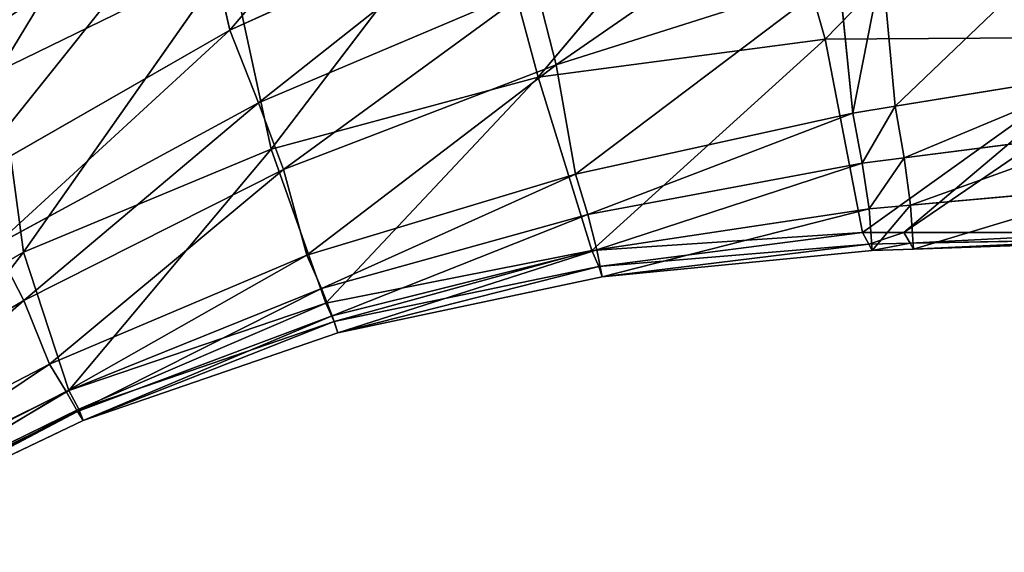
# Model space of a CAD drawing. Extents: x 0 to 21.4, y 0 to 18.7.
# Tile 351 of 482: x 12.903 to 13.401, y 11.146 to 11.416. Entities that reach past the tile are written whole.
import ezdxf

# ---------------------------------------------------------------- set-up
doc = ezdxf.new("R2010")
doc.units = 0
doc.header["$LTSCALE"] = 2.54
doc.layers.get('0').update_dxf_attribs({"color": 13, "linetype": 'CONTINUOUS'})

# ---------------------------------------------------------------- blocks, each defined once
blk = doc.blocks.new('GRUPUJ_36')
at = {"color": 0}
for p, q in [((3.97863, 11.6424, 2.63889), (4.07612, 11.5, 2.87455)), ((3.97863, 11.6424, 2.63889), (4.07612, 11.5, 2.87455)), ((3.97714, 11.61692, 2.64011), (4.07612, 11.47905, 2.87455)), ((3.97811, 11.46019, 2.64551), (3.97714, 11.61692, 2.64011)), ((3.97714, 11.61692, 2.64011), (4.07612, 11.47905, 2.87455)), ((3.97811, 11.46019, 2.64551), (3.97714, 11.61692, 2.64011)), ((4.03826, 11.50005, 3.44858), (4.0242, 11.60888, 3.46699)), ((4.03826, 11.50005, 3.44858), (4.0242, 11.60888, 3.46699)), ((4.06225, 11.50336, 3.32644), (4.05249, 11.61126, 3.34352)), ((4.06225, 11.50336, 3.32644), (4.05249, 11.61126, 3.34352)), ((4.0815, 11.50317, 3.0025), (4.07941, 11.61032, 3.00461)), ((4.0815, 11.50317, 3.0025), (4.07941, 11.61032, 3.00461)), ((4.08446, 11.50487, 3.13052), (4.08071, 11.61195, 3.13472)), ((4.08446, 11.50487, 3.13052), (4.08071, 11.61195, 3.13472)), ((4.01216, 11.49557, 3.57041), (3.99417, 11.60558, 3.59021)), ((4.01216, 11.49557, 3.57041), (3.99417, 11.60558, 3.59021)), ((4.07612, 11.5, 2.87455), (4.07612, 11.60748, 2.87455)), ((4.07612, 11.5, 2.87455), (4.07612, 11.60748, 2.87455)), ((3.85067, 11.58425, 2.42007), (3.97811, 11.46019, 2.64551)), ((3.85067, 11.58425, 2.42007), (3.97811, 11.46019, 2.64551)), ((4.06225, 11.50336, 3.32644), (4.08446, 11.50487, 3.13052)), ((4.06225, 11.50336, 3.32644), (4.08446, 11.50487, 3.13052)), ((4.08446, 11.50487, 3.13052), (4.0815, 11.50317, 3.0025)), ((4.08446, 11.50487, 3.13052), (4.0815, 11.50317, 3.0025)), ((4.08519, 11.48398, 3.1297), (4.08446, 11.50487, 3.13052)), ((4.08519, 11.48398, 3.1297), (4.08446, 11.50487, 3.13052)), ((4.01216, 11.49557, 3.57041), (4.03826, 11.50005, 3.44858)), ((4.01216, 11.49557, 3.57041), (4.03826, 11.50005, 3.44858)), ((4.03826, 11.50005, 3.44858), (4.06225, 11.50336, 3.32644)), ((4.03826, 11.50005, 3.44858), (4.06225, 11.50336, 3.32644)), ((4.04101, 11.47881, 3.44498), (4.03826, 11.50005, 3.44858)), ((4.04101, 11.47881, 3.44498), (4.03826, 11.50005, 3.44858)), ((4.06415, 11.4823, 3.32311), (4.06225, 11.50336, 3.32644)), ((4.06415, 11.4823, 3.32311), (4.06225, 11.50336, 3.32644)), ((4.0815, 11.50317, 3.0025), (4.07612, 11.5, 2.87455)), ((4.0815, 11.50317, 3.0025), (4.07612, 11.5, 2.87455)), ((4.07612, 11.47905, 2.87455), (4.07612, 11.5, 2.87455)), ((4.07612, 11.47905, 2.87455), (4.07612, 11.5, 2.87455)), ((4.0819, 11.48228, 3.00209), (4.0815, 11.50317, 3.0025)), ((4.0819, 11.48228, 3.00209), (4.0815, 11.50317, 3.0025)), ((3.94014, 11.48896, 3.74688), (4.01216, 11.49557, 3.57041)), ((3.94014, 11.48896, 3.74688), (4.01216, 11.49557, 3.57041)), ((4.01567, 11.4741, 3.56655), (4.01216, 11.49557, 3.57041)), ((4.01567, 11.4741, 3.56655), (4.01216, 11.49557, 3.57041)), ((4.04101, 11.47881, 3.44498), (4.06415, 11.4823, 3.32311)), ((4.04101, 11.47881, 3.44498), (4.06415, 11.4823, 3.32311)), ((4.06415, 11.4823, 3.32311), (4.08519, 11.48398, 3.1297)), ((4.06415, 11.4823, 3.32311), (4.08519, 11.48398, 3.1297)), ((4.08475, 11.34462, 3.30106), (4.06415, 11.4823, 3.32311)), ((4.08475, 11.34462, 3.30106), (4.06415, 11.4823, 3.32311)), ((4.0819, 11.48228, 3.00209), (4.07612, 11.47905, 2.87455)), ((4.0819, 11.48228, 3.00209), (4.07612, 11.47905, 2.87455)), ((4.08519, 11.48398, 3.1297), (4.0819, 11.48228, 3.00209)), ((4.08519, 11.48398, 3.1297), (4.0819, 11.48228, 3.00209)), ((4.09326, 11.34565, 2.99937), (4.0819, 11.48228, 3.00209)), ((4.09326, 11.34565, 2.99937), (4.0819, 11.48228, 3.00209)), ((4.09844, 11.34733, 3.12429), (4.08519, 11.48398, 3.1297)), ((4.09844, 11.34733, 3.12429), (4.08519, 11.48398, 3.1297)), ((3.97811, 11.46019, 2.64551), (4.07612, 11.47905, 2.87455)), ((3.97811, 11.46019, 2.64551), (4.07612, 11.47905, 2.87455)), ((4.01567, 11.4741, 3.56655), (4.04101, 11.47881, 3.44498)), ((4.01567, 11.4741, 3.56655), (4.04101, 11.47881, 3.44498)), ((4.06697, 11.33998, 3.4212), (4.04101, 11.47881, 3.44498)), ((4.06697, 11.33998, 3.4212), (4.04101, 11.47881, 3.44498)), ((4.0851, 11.34208, 2.87455), (4.07612, 11.47905, 2.87455)), ((4.0851, 11.34208, 2.87455), (4.07612, 11.47905, 2.87455)), ((3.94586, 11.46703, 3.74096), (4.01567, 11.4741, 3.56655)), ((3.94586, 11.46703, 3.74096), (4.01567, 11.4741, 3.56655)), ((4.04652, 11.33376, 3.54097), (4.01567, 11.4741, 3.56655)), ((4.04652, 11.33376, 3.54097), (4.01567, 11.4741, 3.56655)), ((3.9911, 11.32402, 3.70181), (3.94586, 11.46703, 3.74096)), ((3.9911, 11.32402, 3.70181), (3.94586, 11.46703, 3.74096)), ((3.97811, 11.46019, 2.64551), (4.0851, 11.34208, 2.87455)), ((3.9975, 11.31489, 2.64845), (3.97811, 11.46019, 2.64551)), ((3.97811, 11.46019, 2.64551), (4.0851, 11.34208, 2.87455)), ((3.9975, 11.31489, 2.64845), (3.97811, 11.46019, 2.64551)), ((3.86376, 11.42744, 2.42563), (3.9975, 11.31489, 2.64845)), ((3.86376, 11.42744, 2.42563), (3.9975, 11.31489, 2.64845)), ((4.08475, 11.34462, 3.30106), (4.09844, 11.34733, 3.12429)), ((4.08475, 11.34462, 3.30106), (4.09844, 11.34733, 3.12429)), ((4.09326, 11.34565, 2.99937), (4.0851, 11.34208, 2.87455)), ((4.09326, 11.34565, 2.99937), (4.0851, 11.34208, 2.87455)), ((4.09844, 11.34733, 3.12429), (4.09326, 11.34565, 2.99937)), ((4.09844, 11.34733, 3.12429), (4.09326, 11.34565, 2.99937)), ((4.12106, 11.2117, 2.99666), (4.09326, 11.34565, 2.99937)), ((4.12106, 11.2117, 2.99666), (4.09326, 11.34565, 2.99937)), ((4.1268, 11.2136, 3.11893), (4.09844, 11.34733, 3.12429)), ((4.1268, 11.2136, 3.11893), (4.09844, 11.34733, 3.12429)), ((4.04652, 11.33376, 3.54097), (4.06697, 11.33998, 3.4212)), ((4.04652, 11.33376, 3.54097), (4.06697, 11.33998, 3.4212)), ((4.06697, 11.33998, 3.4212), (4.08475, 11.34462, 3.30106)), ((4.06697, 11.33998, 3.4212), (4.08475, 11.34462, 3.30106)), ((4.1044, 11.20525, 3.39804), (4.06697, 11.33998, 3.4212)), ((4.1044, 11.20525, 3.39804), (4.06697, 11.33998, 3.4212)), ((4.11815, 11.21062, 3.27945), (4.08475, 11.34462, 3.30106)), ((4.11815, 11.21062, 3.27945), (4.08475, 11.34462, 3.30106)), ((4.11188, 11.20745, 2.87455), (4.0851, 11.34208, 2.87455)), ((4.11188, 11.20745, 2.87455), (4.0851, 11.34208, 2.87455)), ((3.9911, 11.32402, 3.70181), (4.04652, 11.33376, 3.54097)), ((3.9911, 11.32402, 3.70181), (4.04652, 11.33376, 3.54097)), ((4.0875, 11.19782, 3.51619), (4.04652, 11.33376, 3.54097)), ((4.0875, 11.19782, 3.51619), (4.04652, 11.33376, 3.54097)), ((3.95093, 11.31368, 3.81125), (3.9911, 11.32402, 3.70181)), ((3.95093, 11.31368, 3.81125), (3.9911, 11.32402, 3.70181)), ((4.04409, 11.18601, 3.6642), (3.9911, 11.32402, 3.70181)), ((4.04409, 11.18601, 3.6642), (3.9911, 11.32402, 3.70181)), ((3.9975, 11.31489, 2.64845), (4.11188, 11.20745, 2.87455)), ((4.03389, 11.17985, 2.64988), (3.9975, 11.31489, 2.64845)), ((3.9975, 11.31489, 2.64845), (4.11188, 11.20745, 2.87455)), ((4.03389, 11.17985, 2.64988), (3.9975, 11.31489, 2.64845)), ((4.01033, 11.17337, 3.77415), (3.95093, 11.31368, 3.81125)), ((4.01033, 11.17337, 3.77415), (3.95093, 11.31368, 3.81125)), ((3.97371, 11.15895, 3.88308), (3.90842, 11.30207, 3.91986)), ((3.97371, 11.15895, 3.88308), (3.90842, 11.30207, 3.91986)), ((3.89317, 11.28686, 2.42844), (4.03389, 11.17985, 2.64988)), ((3.89317, 11.28686, 2.42844), (4.03389, 11.17985, 2.64988)), ((4.1044, 11.20525, 3.39804), (4.11815, 11.21062, 3.27945)), ((4.1044, 11.20525, 3.39804), (4.11815, 11.21062, 3.27945)), ((4.12106, 11.2117, 2.99666), (4.11188, 11.20745, 2.87455)), ((4.12106, 11.2117, 2.99666), (4.11188, 11.20745, 2.87455)), ((4.11815, 11.21062, 3.27945), (4.1268, 11.2136, 3.11893)), ((4.11815, 11.21062, 3.27945), (4.1268, 11.2136, 3.11893)), ((4.16671, 11.08175, 3.25816), (4.11815, 11.21062, 3.27945)), ((4.16671, 11.08175, 3.25816), (4.11815, 11.21062, 3.27945)), ((4.1268, 11.2136, 3.11893), (4.12106, 11.2117, 2.99666)), ((4.1268, 11.2136, 3.11893), (4.12106, 11.2117, 2.99666)), ((4.16555, 11.08246, 2.99399), (4.12106, 11.2117, 2.99666)), ((4.16555, 11.08246, 2.99399), (4.12106, 11.2117, 2.99666)), ((4.17125, 11.08457, 3.11364), (4.1268, 11.2136, 3.11893)), ((4.17125, 11.08457, 3.11364), (4.1268, 11.2136, 3.11893)), ((4.0875, 11.19782, 3.51619), (4.1044, 11.20525, 3.39804)), ((4.0875, 11.19782, 3.51619), (4.1044, 11.20525, 3.39804)), ((4.15648, 11.07599, 3.37524), (4.1044, 11.20525, 3.39804)), ((4.15648, 11.07599, 3.37524), (4.1044, 11.20525, 3.39804)), ((4.156, 11.07747, 2.87455), (4.11188, 11.20745, 2.87455)), ((4.156, 11.07747, 2.87455), (4.11188, 11.20745, 2.87455)), ((4.04409, 11.18601, 3.6642), (4.0875, 11.19782, 3.51619)), ((4.04409, 11.18601, 3.6642), (4.0875, 11.19782, 3.51619)), ((4.14263, 11.06758, 3.49182), (4.0875, 11.19782, 3.51619)), ((4.14263, 11.06758, 3.49182), (4.0875, 11.19782, 3.51619)), ((4.01033, 11.17337, 3.77415), (4.04409, 11.18601, 3.6642)), ((4.01033, 11.17337, 3.77415), (4.04409, 11.18601, 3.6642)), ((4.1105, 11.05463, 3.62733), (4.04409, 11.18601, 3.6642)), ((4.1105, 11.05463, 3.62733), (4.04409, 11.18601, 3.6642)), ((4.03389, 11.17985, 2.64988), (4.156, 11.07747, 2.87455)), ((4.08597, 11.05449, 2.65042), (4.03389, 11.17985, 2.64988)), ((4.08597, 11.05449, 2.65042), (4.03389, 11.17985, 2.64988)), ((4.03389, 11.17985, 2.64988), (4.156, 11.07747, 2.87455)), ((3.97371, 11.15895, 3.88308), (4.01033, 11.17337, 3.77415)), ((3.97371, 11.15895, 3.88308), (4.01033, 11.17337, 3.77415)), ((4.08262, 11.04005, 3.73779), (4.01033, 11.17337, 3.77415)), ((4.08262, 11.04005, 3.73779), (4.01033, 11.17337, 3.77415)), ((3.90213, 11.14249, 4.01159), (3.97371, 11.15895, 3.88308)), ((3.90213, 11.14249, 4.01159), (3.97371, 11.15895, 3.88308)), ((3.93713, 11.15893, 2.42961), (4.08597, 11.05449, 2.65042)), ((3.99417, 11.04202, 2.42985), (3.93713, 11.15893, 2.42961)), ((3.93713, 11.15893, 2.42961), (4.08597, 11.05449, 2.65042)), ((3.99417, 11.04202, 2.42985), (3.93713, 11.15893, 2.42961)), ((4.05141, 11.02309, 3.84706), (3.97371, 11.15895, 3.88308)), ((4.05141, 11.02309, 3.84706), (3.97371, 11.15895, 3.88308)), ((3.8197, 11.14769, 2.216), (3.99417, 11.04202, 2.42985)), ((3.8197, 11.14769, 2.216), (3.99417, 11.04202, 2.42985)), ((4.16555, 11.08246, 2.99399), (4.156, 11.07747, 2.87455)), ((4.16555, 11.08246, 2.99399), (4.156, 11.07747, 2.87455)), ((4.15648, 11.07599, 3.37524), (4.16671, 11.08175, 3.25816)), ((4.15648, 11.07599, 3.37524), (4.16671, 11.08175, 3.25816)), ((4.17125, 11.08457, 3.11364), (4.16555, 11.08246, 2.99399)), ((4.17125, 11.08457, 3.11364), (4.16555, 11.08246, 2.99399)), ((4.22529, 10.96014, 2.99143), (4.16555, 11.08246, 2.99399)), ((4.22529, 10.96014, 2.99143), (4.16555, 11.08246, 2.99399)), ((4.16671, 11.08175, 3.25816), (4.17125, 11.08457, 3.11364)), ((4.16671, 11.08175, 3.25816), (4.17125, 11.08457, 3.11364)), ((4.22689, 10.96002, 3.23787), (4.16671, 11.08175, 3.25816)), ((4.22689, 10.96002, 3.23787), (4.16671, 11.08175, 3.25816)), ((4.22966, 10.96243, 3.10858), (4.17125, 11.08457, 3.11364)), ((4.22966, 10.96243, 3.10858), (4.17125, 11.08457, 3.11364)), ((4.14263, 11.06758, 3.49182), (4.15648, 11.07599, 3.37524)), ((4.14263, 11.06758, 3.49182), (4.15648, 11.07599, 3.37524)), ((4.21671, 10.95435, 2.87455), (4.156, 11.07747, 2.87455)), ((4.21671, 10.95435, 2.87455), (4.156, 11.07747, 2.87455)), ((4.21883, 10.95404, 3.35362), (4.15648, 11.07599, 3.37524)), ((4.21883, 10.95404, 3.35362), (4.15648, 11.07599, 3.37524)), ((4.1105, 11.05463, 3.62733), (4.14263, 11.06758, 3.49182)), ((4.1105, 11.05463, 3.62733), (4.14263, 11.06758, 3.49182)), ((4.2067, 10.9447, 3.4688), (4.14263, 11.06758, 3.49182)), ((4.2067, 10.9447, 3.4688), (4.14263, 11.06758, 3.49182)), ((4.08262, 11.04005, 3.73779), (4.1105, 11.05463, 3.62733)), ((4.08262, 11.04005, 3.73779), (4.1105, 11.05463, 3.62733)), ((4.08597, 11.05449, 2.65042), (4.21671, 10.95435, 2.87455)), ((4.15242, 10.9391, 2.65046), (4.08597, 11.05449, 2.65042)), ((4.15242, 10.9391, 2.65046), (4.08597, 11.05449, 2.65042)), ((4.08597, 11.05449, 2.65042), (4.21671, 10.95435, 2.87455)), ((4.18342, 10.93077, 3.5927), (4.1105, 11.05463, 3.62733)), ((4.18342, 10.93077, 3.5927), (4.1105, 11.05463, 3.62733))]:
    blk.add_line(p, q, dxfattribs=at)
mesh = blk.add_polyface(dxfattribs=at)
corners = [(3.97863, 11.6424, 2.63889), (4.07612, 11.60748, 2.87455), (4.07612, 11.5, 2.87455), (4.07612, 11.87927, 2.87455), (4.07451, 17.6, 2.87066), (4.07612, 12.14939, 2.87455), (4.07612, 17.6, 2.87455)]
mesh.append_faces([[corners[k] for k in face] for face in [(0, 1, 2), (5, 4, 6)]], dxfattribs={"vtx0": -1, "color": 0})
mesh.append_faces([[corners[k] for k in face] for face in [(1, 0, 3), (3, 4, 5)]], dxfattribs={"vtx0": -1, "vtx1": -1, "color": 0})
mesh.append_faces([[corners[k] for k in face] for face in [(3, 0, 4)]], dxfattribs={"vtx0": -1, "vtx2": -1, "color": 0})
mesh = blk.add_polyface(dxfattribs=at)
corners = [(3.85067, 11.58425, 2.42007), (3.97714, 11.61692, 2.64011), (3.97811, 11.46019, 2.64551), (3.856, 11.76216, 2.41)]
mesh.append_faces([[corners[k] for k in face] for face in [(0, 1, 2), (1, 0, 3)]], dxfattribs={"vtx0": -1, "color": 0})
mesh = blk.add_polyface(dxfattribs=at)
corners = [(3.97714, 11.61692, 2.64011), (4.07612, 11.5, 2.87455), (4.07612, 11.47905, 2.87455), (3.97863, 11.6424, 2.63889)]
mesh.append_faces([[corners[k] for k in face] for face in [(0, 1, 2), (1, 0, 3)]], dxfattribs={"vtx0": -1, "color": 0})
mesh = blk.add_polyface(dxfattribs=at)
corners = [(3.97714, 11.61692, 2.64011), (4.07612, 11.47905, 2.87455), (3.97811, 11.46019, 2.64551)]
mesh.append_faces([[corners[k] for k in face] for face in [(0, 1, 2)]], dxfattribs={"color": 0})
mesh = blk.add_polyface(dxfattribs=at)
corners = [(4.03826, 11.50005, 3.44858), (3.99417, 11.60558, 3.59021), (4.01216, 11.49557, 3.57041), (4.0242, 11.60888, 3.46699)]
mesh.append_faces([[corners[k] for k in face] for face in [(0, 1, 2), (1, 0, 3)]], dxfattribs={"vtx0": -1, "color": 0})
mesh = blk.add_polyface(dxfattribs=at)
corners = [(4.06225, 11.50336, 3.32644), (4.0242, 11.60888, 3.46699), (4.03826, 11.50005, 3.44858), (4.05249, 11.61126, 3.34352)]
mesh.append_faces([[corners[k] for k in face] for face in [(0, 1, 2), (1, 0, 3)]], dxfattribs={"vtx0": -1, "color": 0})
mesh = blk.add_polyface(dxfattribs=at)
corners = [(4.08446, 11.50487, 3.13052), (4.05249, 11.61126, 3.34352), (4.06225, 11.50336, 3.32644), (4.08071, 11.61195, 3.13472)]
mesh.append_faces([[corners[k] for k in face] for face in [(0, 1, 2), (1, 0, 3)]], dxfattribs={"vtx0": -1, "color": 0})
mesh = blk.add_polyface(dxfattribs=at)
corners = [(4.07612, 11.60748, 2.87455), (4.0815, 11.50317, 3.0025), (4.07612, 11.5, 2.87455), (4.07941, 11.61032, 3.00461)]
mesh.append_faces([[corners[k] for k in face] for face in [(0, 1, 2), (1, 0, 3)]], dxfattribs={"vtx0": -1, "color": 0})
mesh = blk.add_polyface(dxfattribs=at)
corners = [(4.07941, 11.61032, 3.00461), (4.08446, 11.50487, 3.13052), (4.0815, 11.50317, 3.0025), (4.08071, 11.61195, 3.13472)]
mesh.append_faces([[corners[k] for k in face] for face in [(0, 1, 2), (1, 0, 3)]], dxfattribs={"vtx0": -1, "color": 0})
mesh = blk.add_polyface(dxfattribs=at)
corners = [(4.01216, 11.49557, 3.57041), (3.91087, 11.60125, 3.77718), (3.94014, 11.48896, 3.74688), (3.99417, 11.60558, 3.59021)]
mesh.append_faces([[corners[k] for k in face] for face in [(0, 1, 2), (1, 0, 3)]], dxfattribs={"vtx0": -1, "color": 0})
mesh = blk.add_polyface(dxfattribs=at)
corners = [(3.86376, 11.42744, 2.42563), (3.97811, 11.46019, 2.64551), (3.9975, 11.31489, 2.64845), (3.85067, 11.58425, 2.42007)]
mesh.append_faces([[corners[k] for k in face] for face in [(0, 1, 2), (1, 0, 3)]], dxfattribs={"vtx0": -1, "color": 0})
mesh = blk.add_polyface(dxfattribs=at)
corners = [(4.08519, 11.48398, 3.1297), (4.06225, 11.50336, 3.32644), (4.06415, 11.4823, 3.32311), (4.08446, 11.50487, 3.13052)]
mesh.append_faces([[corners[k] for k in face] for face in [(0, 1, 2), (1, 0, 3)]], dxfattribs={"vtx0": -1, "color": 0})
mesh = blk.add_polyface(dxfattribs=at)
corners = [(4.0815, 11.50317, 3.0025), (4.08519, 11.48398, 3.1297), (4.0819, 11.48228, 3.00209), (4.08446, 11.50487, 3.13052)]
mesh.append_faces([[corners[k] for k in face] for face in [(0, 1, 2), (1, 0, 3)]], dxfattribs={"vtx0": -1, "color": 0})
mesh = blk.add_polyface(dxfattribs=at)
corners = [(4.04101, 11.47881, 3.44498), (4.01216, 11.49557, 3.57041), (4.01567, 11.4741, 3.56655), (4.03826, 11.50005, 3.44858)]
mesh.append_faces([[corners[k] for k in face] for face in [(0, 1, 2), (1, 0, 3)]], dxfattribs={"vtx0": -1, "color": 0})
mesh = blk.add_polyface(dxfattribs=at)
corners = [(4.06415, 11.4823, 3.32311), (4.03826, 11.50005, 3.44858), (4.04101, 11.47881, 3.44498), (4.06225, 11.50336, 3.32644)]
mesh.append_faces([[corners[k] for k in face] for face in [(0, 1, 2), (1, 0, 3)]], dxfattribs={"vtx0": -1, "color": 0})
mesh = blk.add_polyface(dxfattribs=at)
corners = [(4.07612, 11.5, 2.87455), (4.0819, 11.48228, 3.00209), (4.07612, 11.47905, 2.87455), (4.0815, 11.50317, 3.0025)]
mesh.append_faces([[corners[k] for k in face] for face in [(0, 1, 2), (1, 0, 3)]], dxfattribs={"vtx0": -1, "color": 0})
mesh = blk.add_polyface(dxfattribs=at)
corners = [(4.01567, 11.4741, 3.56655), (3.94014, 11.48896, 3.74688), (3.94586, 11.46703, 3.74096), (4.01216, 11.49557, 3.57041)]
mesh.append_faces([[corners[k] for k in face] for face in [(0, 1, 2), (1, 0, 3)]], dxfattribs={"vtx0": -1, "color": 0})
mesh = blk.add_polyface(dxfattribs=at)
corners = [(4.08475, 11.34462, 3.30106), (4.04101, 11.47881, 3.44498), (4.06697, 11.33998, 3.4212), (4.06415, 11.4823, 3.32311)]
mesh.append_faces([[corners[k] for k in face] for face in [(0, 1, 2), (1, 0, 3)]], dxfattribs={"vtx0": -1, "color": 0})
mesh = blk.add_polyface(dxfattribs=at)
corners = [(4.09844, 11.34733, 3.12429), (4.06415, 11.4823, 3.32311), (4.08475, 11.34462, 3.30106), (4.08519, 11.48398, 3.1297)]
mesh.append_faces([[corners[k] for k in face] for face in [(0, 1, 2), (1, 0, 3)]], dxfattribs={"vtx0": -1, "color": 0})
mesh = blk.add_polyface(dxfattribs=at)
corners = [(4.07612, 11.47905, 2.87455), (4.09326, 11.34565, 2.99937), (4.0851, 11.34208, 2.87455), (4.0819, 11.48228, 3.00209)]
mesh.append_faces([[corners[k] for k in face] for face in [(0, 1, 2), (1, 0, 3)]], dxfattribs={"vtx0": -1, "color": 0})
mesh = blk.add_polyface(dxfattribs=at)
corners = [(4.0819, 11.48228, 3.00209), (4.09844, 11.34733, 3.12429), (4.09326, 11.34565, 2.99937), (4.08519, 11.48398, 3.1297)]
mesh.append_faces([[corners[k] for k in face] for face in [(0, 1, 2), (1, 0, 3)]], dxfattribs={"vtx0": -1, "color": 0})
mesh = blk.add_polyface(dxfattribs=at)
corners = [(4.07612, 11.47905, 2.87455), (4.0851, 11.34208, 2.87455), (3.97811, 11.46019, 2.64551)]
mesh.append_faces([[corners[k] for k in face] for face in [(0, 1, 2)]], dxfattribs={"color": 0})
mesh = blk.add_polyface(dxfattribs=at)
corners = [(4.06697, 11.33998, 3.4212), (4.01567, 11.4741, 3.56655), (4.04652, 11.33376, 3.54097), (4.04101, 11.47881, 3.44498)]
mesh.append_faces([[corners[k] for k in face] for face in [(0, 1, 2), (1, 0, 3)]], dxfattribs={"vtx0": -1, "color": 0})
mesh = blk.add_polyface(dxfattribs=at)
corners = [(4.04652, 11.33376, 3.54097), (3.94586, 11.46703, 3.74096), (3.9911, 11.32402, 3.70181), (4.01567, 11.4741, 3.56655)]
mesh.append_faces([[corners[k] for k in face] for face in [(0, 1, 2), (1, 0, 3)]], dxfattribs={"vtx0": -1, "color": 0})
mesh = blk.add_polyface(dxfattribs=at)
corners = [(3.9911, 11.32402, 3.70181), (3.89773, 11.45917, 3.85007), (3.95093, 11.31368, 3.81125), (3.94586, 11.46703, 3.74096)]
mesh.append_faces([[corners[k] for k in face] for face in [(0, 1, 2), (1, 0, 3)]], dxfattribs={"vtx0": -1, "color": 0})
mesh = blk.add_polyface(dxfattribs=at)
corners = [(3.9975, 11.31489, 2.64845), (4.0851, 11.34208, 2.87455), (4.11188, 11.20745, 2.87455), (3.97811, 11.46019, 2.64551)]
mesh.append_faces([[corners[k] for k in face] for face in [(0, 1, 2), (1, 0, 3)]], dxfattribs={"vtx0": -1, "color": 0})
mesh = blk.add_polyface(dxfattribs=at)
corners = [(3.89317, 11.28686, 2.42844), (3.9975, 11.31489, 2.64845), (4.03389, 11.17985, 2.64988), (3.86376, 11.42744, 2.42563)]
mesh.append_faces([[corners[k] for k in face] for face in [(0, 1, 2), (1, 0, 3)]], dxfattribs={"vtx0": -1, "color": 0})
mesh = blk.add_polyface(dxfattribs=at)
corners = [(4.1268, 11.2136, 3.11893), (4.08475, 11.34462, 3.30106), (4.11815, 11.21062, 3.27945), (4.09844, 11.34733, 3.12429)]
mesh.append_faces([[corners[k] for k in face] for face in [(0, 1, 2), (1, 0, 3)]], dxfattribs={"vtx0": -1, "color": 0})
mesh = blk.add_polyface(dxfattribs=at)
corners = [(4.0851, 11.34208, 2.87455), (4.12106, 11.2117, 2.99666), (4.11188, 11.20745, 2.87455), (4.09326, 11.34565, 2.99937)]
mesh.append_faces([[corners[k] for k in face] for face in [(0, 1, 2), (1, 0, 3)]], dxfattribs={"vtx0": -1, "color": 0})
mesh = blk.add_polyface(dxfattribs=at)
corners = [(4.09326, 11.34565, 2.99937), (4.1268, 11.2136, 3.11893), (4.12106, 11.2117, 2.99666), (4.09844, 11.34733, 3.12429)]
mesh.append_faces([[corners[k] for k in face] for face in [(0, 1, 2), (1, 0, 3)]], dxfattribs={"vtx0": -1, "color": 0})
mesh = blk.add_polyface(dxfattribs=at)
corners = [(4.1044, 11.20525, 3.39804), (4.04652, 11.33376, 3.54097), (4.0875, 11.19782, 3.51619), (4.06697, 11.33998, 3.4212)]
mesh.append_faces([[corners[k] for k in face] for face in [(0, 1, 2), (1, 0, 3)]], dxfattribs={"vtx0": -1, "color": 0})
mesh = blk.add_polyface(dxfattribs=at)
corners = [(4.11815, 11.21062, 3.27945), (4.06697, 11.33998, 3.4212), (4.1044, 11.20525, 3.39804), (4.08475, 11.34462, 3.30106)]
mesh.append_faces([[corners[k] for k in face] for face in [(0, 1, 2), (1, 0, 3)]], dxfattribs={"vtx0": -1, "color": 0})
mesh = blk.add_polyface(dxfattribs=at)
corners = [(4.0875, 11.19782, 3.51619), (3.9911, 11.32402, 3.70181), (4.04409, 11.18601, 3.6642), (4.04652, 11.33376, 3.54097)]
mesh.append_faces([[corners[k] for k in face] for face in [(0, 1, 2), (1, 0, 3)]], dxfattribs={"vtx0": -1, "color": 0})
mesh = blk.add_polyface(dxfattribs=at)
corners = [(4.04409, 11.18601, 3.6642), (3.95093, 11.31368, 3.81125), (4.01033, 11.17337, 3.77415), (3.9911, 11.32402, 3.70181)]
mesh.append_faces([[corners[k] for k in face] for face in [(0, 1, 2), (1, 0, 3)]], dxfattribs={"vtx0": -1, "color": 0})
mesh = blk.add_polyface(dxfattribs=at)
corners = [(4.03389, 11.17985, 2.64988), (4.11188, 11.20745, 2.87455), (4.156, 11.07747, 2.87455), (3.9975, 11.31489, 2.64845)]
mesh.append_faces([[corners[k] for k in face] for face in [(0, 1, 2), (1, 0, 3)]], dxfattribs={"vtx0": -1, "color": 0})
mesh = blk.add_polyface(dxfattribs=at)
corners = [(4.01033, 11.17337, 3.77415), (3.90842, 11.30207, 3.91986), (3.97371, 11.15895, 3.88308), (3.95093, 11.31368, 3.81125)]
mesh.append_faces([[corners[k] for k in face] for face in [(0, 1, 2), (1, 0, 3)]], dxfattribs={"vtx0": -1, "color": 0})
mesh = blk.add_polyface(dxfattribs=at)
corners = [(3.97371, 11.15895, 3.88308), (3.81945, 11.28971, 4.05591), (3.90213, 11.14249, 4.01159), (3.90842, 11.30207, 3.91986)]
mesh.append_faces([[corners[k] for k in face] for face in [(0, 1, 2), (1, 0, 3)]], dxfattribs={"vtx0": -1, "color": 0})
mesh = blk.add_polyface(dxfattribs=at)
corners = [(3.93713, 11.15893, 2.42961), (4.03389, 11.17985, 2.64988), (4.08597, 11.05449, 2.65042), (3.89317, 11.28686, 2.42844)]
mesh.append_faces([[corners[k] for k in face] for face in [(0, 1, 2), (1, 0, 3)]], dxfattribs={"vtx0": -1, "color": 0})
mesh = blk.add_polyface(dxfattribs=at)
corners = [(3.8197, 11.14769, 2.216), (3.93713, 11.15893, 2.42961), (3.99417, 11.04202, 2.42985), (3.77159, 11.26634, 2.21545)]
mesh.append_faces([[corners[k] for k in face] for face in [(0, 1, 2), (1, 0, 3)]], dxfattribs={"vtx0": -1, "color": 0})
mesh = blk.add_polyface(dxfattribs=at)
corners = [(4.16671, 11.08175, 3.25816), (4.1044, 11.20525, 3.39804), (4.15648, 11.07599, 3.37524), (4.11815, 11.21062, 3.27945)]
mesh.append_faces([[corners[k] for k in face] for face in [(0, 1, 2), (1, 0, 3)]], dxfattribs={"vtx0": -1, "color": 0})
mesh = blk.add_polyface(dxfattribs=at)
corners = [(4.11188, 11.20745, 2.87455), (4.16555, 11.08246, 2.99399), (4.156, 11.07747, 2.87455), (4.12106, 11.2117, 2.99666)]
mesh.append_faces([[corners[k] for k in face] for face in [(0, 1, 2), (1, 0, 3)]], dxfattribs={"vtx0": -1, "color": 0})
mesh = blk.add_polyface(dxfattribs=at)
corners = [(4.17125, 11.08457, 3.11364), (4.11815, 11.21062, 3.27945), (4.16671, 11.08175, 3.25816), (4.1268, 11.2136, 3.11893)]
mesh.append_faces([[corners[k] for k in face] for face in [(0, 1, 2), (1, 0, 3)]], dxfattribs={"vtx0": -1, "color": 0})
mesh = blk.add_polyface(dxfattribs=at)
corners = [(4.12106, 11.2117, 2.99666), (4.17125, 11.08457, 3.11364), (4.16555, 11.08246, 2.99399), (4.1268, 11.2136, 3.11893)]
mesh.append_faces([[corners[k] for k in face] for face in [(0, 1, 2), (1, 0, 3)]], dxfattribs={"vtx0": -1, "color": 0})
mesh = blk.add_polyface(dxfattribs=at)
corners = [(4.15648, 11.07599, 3.37524), (4.0875, 11.19782, 3.51619), (4.14263, 11.06758, 3.49182), (4.1044, 11.20525, 3.39804)]
mesh.append_faces([[corners[k] for k in face] for face in [(0, 1, 2), (1, 0, 3)]], dxfattribs={"vtx0": -1, "color": 0})
mesh = blk.add_polyface(dxfattribs=at)
corners = [(4.14263, 11.06758, 3.49182), (4.04409, 11.18601, 3.6642), (4.1105, 11.05463, 3.62733), (4.0875, 11.19782, 3.51619)]
mesh.append_faces([[corners[k] for k in face] for face in [(0, 1, 2), (1, 0, 3)]], dxfattribs={"vtx0": -1, "color": 0})
mesh = blk.add_polyface(dxfattribs=at)
corners = [(4.1105, 11.05463, 3.62733), (4.01033, 11.17337, 3.77415), (4.08262, 11.04005, 3.73779), (4.04409, 11.18601, 3.6642)]
mesh.append_faces([[corners[k] for k in face] for face in [(0, 1, 2), (1, 0, 3)]], dxfattribs={"vtx0": -1, "color": 0})
mesh = blk.add_polyface(dxfattribs=at)
corners = [(4.08597, 11.05449, 2.65042), (4.156, 11.07747, 2.87455), (4.21671, 10.95435, 2.87455), (4.03389, 11.17985, 2.64988)]
mesh.append_faces([[corners[k] for k in face] for face in [(0, 1, 2), (1, 0, 3)]], dxfattribs={"vtx0": -1, "color": 0})
mesh = blk.add_polyface(dxfattribs=at)
corners = [(4.08262, 11.04005, 3.73779), (3.97371, 11.15895, 3.88308), (4.05141, 11.02309, 3.84706), (4.01033, 11.17337, 3.77415)]
mesh.append_faces([[corners[k] for k in face] for face in [(0, 1, 2), (1, 0, 3)]], dxfattribs={"vtx0": -1, "color": 0})
mesh = blk.add_polyface(dxfattribs=at)
corners = [(4.05141, 11.02309, 3.84706), (3.90213, 11.14249, 4.01159), (3.99644, 11.00348, 3.96827), (3.97371, 11.15895, 3.88308)]
mesh.append_faces([[corners[k] for k in face] for face in [(0, 1, 2), (1, 0, 3)]], dxfattribs={"vtx0": -1, "color": 0})
mesh = blk.add_polyface(dxfattribs=at)
corners = [(3.99417, 11.04202, 2.42985), (4.08597, 11.05449, 2.65042), (4.15242, 10.9391, 2.65046), (3.93713, 11.15893, 2.42961)]
mesh.append_faces([[corners[k] for k in face] for face in [(0, 1, 2), (1, 0, 3)]], dxfattribs={"vtx0": -1, "color": 0})
mesh = blk.add_polyface(dxfattribs=at)
corners = [(3.8781, 11.0396, 2.21585), (3.99417, 11.04202, 2.42985), (4.06287, 10.93579, 2.42956), (3.8197, 11.14769, 2.216)]
mesh.append_faces([[corners[k] for k in face] for face in [(0, 1, 2), (1, 0, 3)]], dxfattribs={"vtx0": -1, "color": 0})
mesh = blk.add_polyface(dxfattribs=at)
corners = [(3.99644, 11.00348, 3.96827), (3.85202, 11.1246, 4.10855), (3.95361, 10.98184, 4.0684), (3.90213, 11.14249, 4.01159)]
mesh.append_faces([[corners[k] for k in face] for face in [(0, 1, 2), (1, 0, 3)]], dxfattribs={"vtx0": -1, "color": 0})
mesh = blk.add_polyface(dxfattribs=at)
corners = [(4.156, 11.07747, 2.87455), (4.22529, 10.96014, 2.99143), (4.21671, 10.95435, 2.87455), (4.16555, 11.08246, 2.99399)]
mesh.append_faces([[corners[k] for k in face] for face in [(0, 1, 2), (1, 0, 3)]], dxfattribs={"vtx0": -1, "color": 0})
mesh = blk.add_polyface(dxfattribs=at)
corners = [(4.22689, 10.96002, 3.23787), (4.15648, 11.07599, 3.37524), (4.21883, 10.95404, 3.35362), (4.16671, 11.08175, 3.25816)]
mesh.append_faces([[corners[k] for k in face] for face in [(0, 1, 2), (1, 0, 3)]], dxfattribs={"vtx0": -1, "color": 0})
mesh = blk.add_polyface(dxfattribs=at)
corners = [(4.16555, 11.08246, 2.99399), (4.22966, 10.96243, 3.10858), (4.22529, 10.96014, 2.99143), (4.17125, 11.08457, 3.11364)]
mesh.append_faces([[corners[k] for k in face] for face in [(0, 1, 2), (1, 0, 3)]], dxfattribs={"vtx0": -1, "color": 0})
mesh = blk.add_polyface(dxfattribs=at)
corners = [(4.22966, 10.96243, 3.10858), (4.16671, 11.08175, 3.25816), (4.22689, 10.96002, 3.23787), (4.17125, 11.08457, 3.11364)]
mesh.append_faces([[corners[k] for k in face] for face in [(0, 1, 2), (1, 0, 3)]], dxfattribs={"vtx0": -1, "color": 0})
mesh = blk.add_polyface(dxfattribs=at)
corners = [(4.21883, 10.95404, 3.35362), (4.14263, 11.06758, 3.49182), (4.2067, 10.9447, 3.4688), (4.15648, 11.07599, 3.37524)]
mesh.append_faces([[corners[k] for k in face] for face in [(0, 1, 2), (1, 0, 3)]], dxfattribs={"vtx0": -1, "color": 0})
mesh = blk.add_polyface(dxfattribs=at)
corners = [(4.2067, 10.9447, 3.4688), (4.1105, 11.05463, 3.62733), (4.18342, 10.93077, 3.5927), (4.14263, 11.06758, 3.49182)]
mesh.append_faces([[corners[k] for k in face] for face in [(0, 1, 2), (1, 0, 3)]], dxfattribs={"vtx0": -1, "color": 0})
mesh = blk.add_polyface(dxfattribs=at)
corners = [(4.18342, 10.93077, 3.5927), (4.08262, 11.04005, 3.73779), (4.1599, 10.91418, 3.70375), (4.1105, 11.05463, 3.62733)]
mesh.append_faces([[corners[k] for k in face] for face in [(0, 1, 2), (1, 0, 3)]], dxfattribs={"vtx0": -1, "color": 0})
mesh = blk.add_polyface(dxfattribs=at)
corners = [(4.15242, 10.9391, 2.65046), (4.21671, 10.95435, 2.87455), (4.29297, 10.84022, 2.87455), (4.08597, 11.05449, 2.65042)]
mesh.append_faces([[corners[k] for k in face] for face in [(0, 1, 2), (1, 0, 3)]], dxfattribs={"vtx0": -1, "color": 0})
blk = doc.blocks.new('OUTERSHELL')
at = {"color": 0, "extrusion": (-5.74209e-15, 4.37157e-13, -1)}
blk.add_arc((-2.25, 2.25), 2.25, 90, 171, dxfattribs=at)
blk.add_arc((-2.25, 2.25), 2.25, 90, 171, dxfattribs=at)
blk.add_arc((-2.25, 2.25), 2.25, 90, 171, dxfattribs=at)
blk.add_arc((-2.25, 2.25), 2.25, 90, 171, dxfattribs=at)
blk.add_arc((-2.25, 2.25), 2.25, 90, 171, dxfattribs=at)
blk.add_arc((-2.25, 2.25), 2.25, 90, 171, dxfattribs=at)
blk.add_arc((-2.25, 2.25), 2.25, 90, 171, dxfattribs=at)
blk.add_arc((-2.25, 2.25), 2.25, 90, 171, dxfattribs=at)
blk.add_arc((-2.25, 2.25), 2.25, 90, 171, dxfattribs=at)
blk.add_arc((-2.25, 2.25), 2.25, 90, 171, dxfattribs=at)
at = {"color": 0, "extrusion": (-8.62519e-15, 4.47394e-13, -1)}
blk.add_arc((-2.25, 2.25, -2.1), 2.15654, 198, 166.99886, dxfattribs=at)
blk.add_arc((-2.25, 2.25, -2.1), 2.15654, 198, 166.99886, dxfattribs=at)
blk.add_arc((-2.25, 2.25, -2.1), 2.15654, 198, 166.99886, dxfattribs=at)
blk.add_arc((-2.25, 2.25, -2.1), 2.15654, 198, 166.99886, dxfattribs=at)
blk.add_arc((-2.25, 2.25, -2.1), 2.15654, 198, 166.99886, dxfattribs=at)
blk.add_arc((-2.25, 2.25, -2.1), 2.15654, 198, 166.99886, dxfattribs=at)
blk.add_arc((-2.25, 2.25, -2.1), 2.15654, 198, 166.99886, dxfattribs=at)
blk.add_arc((-2.25, 2.25, -2.1), 2.15654, 198, 166.99886, dxfattribs=at)
blk.add_arc((-2.25, 2.25, -2.1), 2.15654, 198, 166.99886, dxfattribs=at)
blk.add_arc((-2.25, 2.25, -2.1), 2.15654, 198, 166.99886, dxfattribs=at)
blk.add_arc((-2.25, 2.25, -2.1), 2.15654, 198, 166.99886, dxfattribs=at)
blk.add_arc((-2.25, 2.25, -2.1), 2.15654, 198, 166.99886, dxfattribs=at)
blk.add_arc((-2.25, 2.25, -2.1), 2.15654, 198, 166.99886, dxfattribs=at)
blk.add_arc((-2.25, 2.25, -2.1), 2.15654, 198, 166.99886, dxfattribs=at)
blk.add_arc((-2.25, 2.25, -2.1), 2.15654, 198, 166.99886, dxfattribs=at)
blk.add_arc((-2.25, 2.25, -2.1), 2.15654, 198, 166.99886, dxfattribs=at)
blk.add_arc((-2.25, 2.25, -2.1), 2.15654, 198, 166.99886, dxfattribs=at)
blk.add_arc((-2.25, 2.25, -2.1), 2.15654, 198, 166.99886, dxfattribs=at)
blk.add_arc((-2.25, 2.25, -2.1), 2.15654, 198, 166.99886, dxfattribs=at)
blk.add_arc((-2.25, 2.25, -2.1), 2.15654, 198, 166.99886, dxfattribs=at)
blk.add_arc((-2.25, 2.25, -2.1), 2.15654, 198, 166.99886, dxfattribs=at)
blk.add_arc((-2.25, 2.25, -2.1), 2.15654, 198, 166.99886, dxfattribs=at)
blk.add_arc((-2.25, 2.25, -2.1), 2.15654, 198, 166.99886, dxfattribs=at)
blk.add_arc((-2.25, 2.25, -2.1), 2.15654, 198, 166.99886, dxfattribs=at)
blk.add_arc((-2.25, 2.25, -2.1), 2.15654, 198, 166.99886, dxfattribs=at)
blk.add_arc((-2.25, 2.25, -2.1), 2.15654, 198, 166.99886, dxfattribs=at)
blk.add_arc((-2.25, 2.25, -2.1), 2.15654, 198, 166.99886, dxfattribs=at)
blk.add_arc((-2.25, 2.25, -2.1), 2.15654, 198, 166.99886, dxfattribs=at)
blk.add_arc((-2.25, 2.25, -2.1), 2.15654, 198, 166.99886, dxfattribs=at)
blk.add_arc((-2.25, 2.25, -2.1), 2.15654, 198, 166.99886, dxfattribs=at)
blk.add_arc((-2.25, 2.25, -2.1), 2.15654, 198, 166.99886, dxfattribs=at)
blk.add_arc((-2.25, 2.25, -2.1), 2.15654, 198, 166.99886, dxfattribs=at)
blk.add_arc((-2.25, 2.25, -2.1), 2.15654, 198, 166.99886, dxfattribs=at)
blk.add_arc((-2.25, 2.25, -2.1), 2.15654, 198, 166.99886, dxfattribs=at)
blk.add_arc((-2.25, 2.25, -2.1), 2.15654, 198, 166.99886, dxfattribs=at)
blk.add_arc((-2.25, 2.25, -2.1), 2.15654, 198, 166.99886, dxfattribs=at)
blk.add_arc((-2.25, 2.25, -2.1), 2.15654, 198, 166.99886, dxfattribs=at)
blk.add_arc((-2.25, 2.25, -2.1), 2.15654, 198, 166.99886, dxfattribs=at)
blk.add_arc((-2.25, 2.25, -2.1), 2.15654, 198, 166.99886, dxfattribs=at)
at = {"color": 0}
mesh = blk.add_polyface(dxfattribs=at)
corners = [(2.25, 4.5), (2.58736, 4.37998), (2.25, 4.40654), (2.60198, 4.4723), (2.91641, 4.30099), (2.94529, 4.38988), (3.22905, 4.17149), (3.27148, 4.25476), (3.51758, 3.99467), (3.57252, 4.07029), (3.7749, 3.7749), (3.84099, 3.84099), (3.99467, 3.51758), (4.07029, 3.57252), (4.17149, 3.22905), (4.25476, 3.27148), (4.30099, 2.91641), (4.38988, 2.94529), (4.37998, 2.58736), (4.40654, 2.25), (4.4723, 2.60198), (2.25, 0.09346), (2.60198, 0.0277), (2.25, 0), (2.58736, 0.12002), (2.91641, 0.19901), (2.94529, 0.11012), (3.22905, 0.32851), (3.27148, 0.24524), (3.51758, 0.50533), (3.57252, 0.42971), (3.7749, 0.7251), (3.84099, 0.65901), (3.99467, 0.98242), (4.07029, 0.92748), (4.17149, 1.27095), (4.25476, 1.22852), (4.30099, 1.58359), (4.38988, 1.55471), (4.37998, 1.91264), (4.4723, 1.89802), (4.5, 2.25)]
mesh.append_faces([[corners[k] for k in face] for face in [(0, 1, 2), (21, 22, 23), (40, 20, 41)]], dxfattribs={"vtx0": -1, "color": 0})
mesh.append_faces([[corners[k] for k in face] for face in [(1, 3, 4), (4, 5, 6), (6, 7, 8), (8, 9, 10), (10, 11, 12), (12, 13, 14), (14, 15, 16), (16, 17, 18), (18, 17, 19), (22, 25, 26), (26, 27, 28), (28, 29, 30), (30, 31, 32), (32, 33, 34), (34, 35, 36), (36, 37, 38), (38, 19, 40)]], dxfattribs={"vtx0": -1, "vtx1": -1, "color": 0})
mesh.append_faces([[corners[k] for k in face] for face in [(40, 19, 20)]], dxfattribs={"vtx0": -1, "vtx1": -1, "vtx2": -1, "color": 0})
mesh.append_faces([[corners[k] for k in face] for face in [(1, 0, 3), (4, 3, 5), (6, 5, 7), (8, 7, 9), (10, 9, 11), (12, 11, 13), (14, 13, 15), (16, 15, 17), (19, 17, 20), (22, 21, 24), (22, 24, 25), (26, 25, 27), (28, 27, 29), (30, 29, 31), (32, 31, 33), (34, 33, 35), (36, 35, 37), (38, 37, 39), (38, 39, 19)]], dxfattribs={"vtx0": -1, "vtx2": -1, "color": 0})
blk = doc.blocks.new('GRUPUJ_39')
at = {"color": 0}
blk.add_blockref('OUTERSHELL', (0, 0, 0.3), dxfattribs=at)
blk = doc.blocks.new('GRUPUJ_37')
at = {"color": 0}
for name, p in [('GRUPUJ_36', (0, 0, -0.61175)), ('GRUPUJ_39', (0.02616, 6.6, 6.96462))]:
    blk.add_blockref(name, p, dxfattribs=at)
blk = doc.blocks.new('KOMPONENT_7')
at = {"color": 253, "rotation": 270.0000000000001}
blk.add_blockref('GRUPUJ_37', (1.85, 15.38405, 1.11856), dxfattribs=at)

msp = doc.modelspace()

# ---------------------------------------------------------------- block references
at = {"color": 0}
msp.add_blockref('KOMPONENT_7', (0, 0), dxfattribs=at)

doc.saveas('drawing.dxf')
